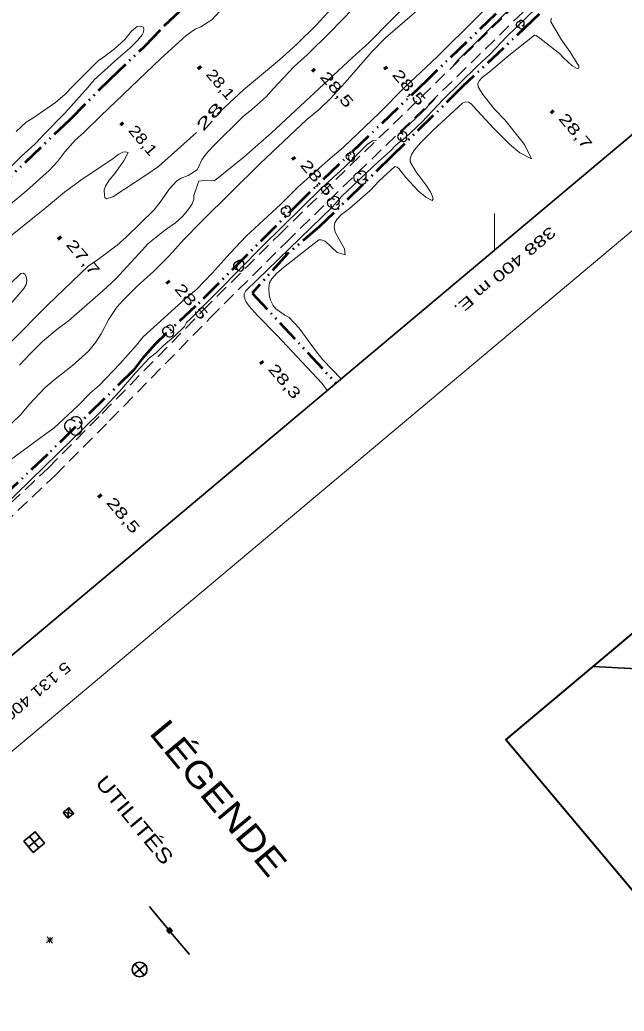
# Model space of a CAD drawing. Extents: x 386081 to 389416, y 5130568 to 5134082.
# Drawn here: x 388270.9 to 388435.3, y 5131306.8 to 5131576.7 of the extents above; entities that cross this region are included whole.
import ezdxf
from ezdxf.enums import TextEntityAlignment as Align

# ---------------------------------------------------------------- set-up
doc = ezdxf.new("R2010")
doc.units = 0
doc.header["$LTSCALE"] = 1.2
for name, pattern in [('DASH_DOUBLE_DOT', [9.2, 5, -1.2, 0.3, -1.2, 0.3, -1.2]), ('LONG_DASHED', [7.5, 6, -1.5]), ('MEDIUM_DASHED', [4.5, 3, -1.5])]:
    doc.linetypes.add(name, pattern=pattern)
for name, color, linetype, lineweight in [('19', 7, 'Continuous', 13), ('2', 7, 'Continuous', 13), ('21', 7, 'LONG_DASHED', 35), ('3', 7, 'Continuous', 140), ('34', 7, 'Continuous', 35), ('36', 7, 'Continuous', 13), ('4', 7, 'DASH_DOUBLE_DOT', 53), ('44', 7, 'Continuous', 25), ('60', 7, 'Continuous', 13), ('61', 7, 'Continuous', 13), ('63', 7, 'Continuous', 13)]:
    doc.layers.add(name, color=color, linetype=linetype, lineweight=lineweight)

msp = doc.modelspace()

# ---------------------------------------------------------------- linework, layer by layer
at = {"layer": '19', "linetype": 'MEDIUM_DASHED'}
for points in [[(388252.68, 5131430.25), (388278.55, 5131454.69), (388293.31, 5131469.55), (388320.68, 5131497.53), (388341.35, 5131518.12), (388360.77, 5131537.04), (388380.1, 5131555.67), (388403.27, 5131578.3), (388455.49, 5131628.78), (388492.58, 5131664.22), (388519.73, 5131690.42), (388546.92, 5131716.26), (388576.13, 5131744.42), (388620.84, 5131788.16), (388642.73, 5131809.41), (388661.6, 5131828.09), (388684.76, 5131849.73), (388703.32, 5131867.8), (388787.8, 5131949.19)], [(388254.63, 5131428.24), (388280.5, 5131452.69), (388295.31, 5131467.59), (388322.67, 5131495.55), (388343.31, 5131516.12), (388362.72, 5131535.03), (388382.05, 5131553.66), (388405.23, 5131576.29), (388457.43, 5131626.76), (388494.52, 5131662.2), (388521.66, 5131688.4), (388548.86, 5131714.23), (388578.08, 5131742.41), (388622.8, 5131786.15), (388644.69, 5131807.41), (388663.54, 5131826.08), (388686.7, 5131847.7), (388705.27, 5131865.79), (388789.75, 5131947.18)]]:
    msp.add_lwpolyline(points, dxfattribs=at)
at = {"layer": '2'}
for points in [[(388259.2, 5131457.8), (388271.04, 5131469.19), (388273.45, 5131471.98), (388277.79, 5131476.57), (388280.46, 5131478.9), (388285.19, 5131482.61), (388289.59, 5131486.5), (388291.58, 5131488.94), (388293.03, 5131491.26), (388295.13, 5131495.25), (388297.3, 5131498.46), (388299.22, 5131500.69), (388302.8, 5131504.23), (388307.29, 5131508.23), (388311.53, 5131512.47), (388315.56, 5131516.98), (388320.44, 5131521.92), (388336.31, 5131537.57), (388348.98, 5131549.55), (388352.29, 5131552.26), (388355.37, 5131555.28), (388359.37, 5131559.63), (388366.62, 5131568.01), (388370.39, 5131571.82), (388389.38, 5131588.29)], [(388406.26, 5131588.42), (388384.4, 5131566.63), (388375.66, 5131558.38), (388368.61, 5131551.29), (388358.91, 5131541.99), (388354.64, 5131538.38), (388346.51, 5131531.13), (388341.88, 5131526.55), (388332.5, 5131517.76), (388328.12, 5131513.22), (388323.23, 5131507.69), (388319, 5131503.42), (388315.86, 5131500.7), (388304.44, 5131490.37), (388302.61, 5131488.12), (388298.08, 5131483.04), (388292.53, 5131477.26), (388289.98, 5131475.05), (388286.65, 5131471.63), (388280.13, 5131465.5), (388277.93, 5131463.98), (388268.32, 5131456.92)], [(388419.51, 5131587.83), (388403.25, 5131572.08), (388398.84, 5131567.36), (388395.29, 5131564.08), (388386.06, 5131555.05), (388380.23, 5131548.86), (388375.68, 5131544.54), (388373.26, 5131542.67), (388371.61, 5131540.94), (388368.38, 5131538.04), (388358.52, 5131528.68), (388355.98, 5131525.83), (388332.34, 5131502.88)], [(388388.79, 5131564.16), (388390.05, 5131565.7), (388411.2, 5131586.65)], [(388268.45, 5131526.63), (388272.76, 5131530.22), (388278.87, 5131535.71), (388281.18, 5131538.2), (388283.16, 5131540.79), (388286.04, 5131544.04), (388288.27, 5131545.99), (388292.93, 5131550.59), (388309.24, 5131566.2), (388316.16, 5131572.4), (388318.62, 5131574.13), (388320.12, 5131574.82), (388323.16, 5131576.66), (388330.85, 5131585.13)], [(388377.84, 5131582.7), (388365.8, 5131570.45), (388361.35, 5131566.4), (388339.36, 5131545.95), (388331.92, 5131539.43), (388323.93, 5131532.92), (388323.09, 5131532.84), (388320.9, 5131533), (388319.6, 5131532.75), (388319.28, 5131532.08), (388318.2, 5131528.83), (388318.19, 5131527.76), (388317.76, 5131526.57), (388316.88, 5131525.21), (388315.12, 5131523.16), (388313.2, 5131521.46), (388310.25, 5131519.36), (388305.71, 5131515.74), (388304.26, 5131514.07), (388296.96, 5131506.18), (388293.56, 5131503.04), (388284.13, 5131494.75), (388280.94, 5131492.4), (388277.04, 5131489.09), (388273.56, 5131485.72), (388270.83, 5131482.67)], [(388356.54, 5131580.78), (388351.56, 5131575.32), (388346.19, 5131569.95), (388341.53, 5131565.84), (388331.75, 5131557.63), (388326.63, 5131552.88), (388324.53, 5131551.03)], [(388268.36, 5131488.84), (388278.4, 5131499.01), (388289.57, 5131509.7), (388291.93, 5131511.29), (388297.38, 5131515.32), (388299.82, 5131517.57), (388307.4, 5131524.99), (388309.34, 5131527.38), (388311.53, 5131530.62), (388313.55, 5131532.84), (388314.75, 5131533.59), (388316.64, 5131534.3), (388319.17, 5131535.88), (388319.36, 5131536.45), (388320.38, 5131538.57), (388321.51, 5131540.09), (388323.52, 5131542.26), (388331.7, 5131550.5), (388333.89, 5131552.22), (388337.97, 5131555.86), (388339.76, 5131557.92), (388345.51, 5131563.99), (388349.16, 5131567.3), (388355.25, 5131573.23), (388361.56, 5131579.79)], [(388269.84, 5131546.28), (388272.63, 5131548.8), (388274.41, 5131549.92), (388280.59, 5131554.2), (388283.25, 5131556.44), (388285.22, 5131558.54), (388292.29, 5131565.62), (388293.54, 5131566.42), (388296.62, 5131568.82), (388299.42, 5131571.38), (388301.24, 5131573.59), (388302.82, 5131574.88), (388303.69, 5131574.99), (388304.43, 5131574.68), (388304.59, 5131574.25), (388304.52, 5131573.38), (388304.13, 5131572.63), (388302.99, 5131571.18), (388300.81, 5131569.01), (388297.59, 5131566.28), (388291.14, 5131560.34), (388289.48, 5131558.38), (388283.09, 5131551.26), (388277.21, 5131545.32), (388276.78, 5131544.75), (388274.98, 5131542.88), (388271.33, 5131539.58), (388265.76, 5131534.08)], [(388358.28, 5131478.97), (388353.3, 5131484.13), (388351.29, 5131486.7), (388346.9, 5131492.8), (388344.2, 5131495.68), (388343.02, 5131496.28), (388340.53, 5131498.03), (388339.81, 5131498.93), (388339.09, 5131500.36), (388338.76, 5131501.76), (388338.61, 5131503.75), (388338.84, 5131505.09), (388339.43, 5131506.22), (388340.78, 5131507.74), (388342.58, 5131509.24), (388352.22, 5131516.82), (388352.9, 5131516.83), (388353.91, 5131516.48), (388357.22, 5131513.37), (388359.4, 5131512.73), (388359.23, 5131514.32), (388356.7, 5131518.88), (388356.37, 5131520.46), (388356.58, 5131521.42), (388357.15, 5131522.34), (388358.42, 5131523.68), (388360.61, 5131525.38), (388366.16, 5131530.23), (388368.65, 5131532.84), (388372.94, 5131536.78), (388373.52, 5131536.63), (388373.99, 5131536.18), (388375.87, 5131533.82), (388379.27, 5131530.15), (388381.37, 5131528.42), (388383.08, 5131527.51), (388383.32, 5131528.01), (388383.19, 5131528.62), (388382.62, 5131529.83), (388381.35, 5131531.79), (388378.6, 5131535.45), (388377.11, 5131538.04), (388377.1, 5131538.84), (388377.4, 5131540.03), (388378.22, 5131541.34), (388379.86, 5131543.23), (388383.31, 5131546.65), (388391.32, 5131554.03), (388392.14, 5131554.34), (388392.93, 5131554.3), (388393.68, 5131553.86), (388394.31, 5131553.09), (388399.84, 5131547.12), (388404.09, 5131542.82), (388406.96, 5131540.46), (388410.09, 5131538.87), (388408.19, 5131542.76), (388402.84, 5131549.46), (388400.03, 5131552.42), (388396.82, 5131556.34), (388395.62, 5131558.43), (388395.53, 5131559.34), (388395.9, 5131560.21), (388396.58, 5131560.95), (388398.56, 5131562.49), (388403.89, 5131567.01), (388410.9, 5131572.54), (388411.39, 5131572.42), (388412.4, 5131571.71), (388417.71, 5131567.57), (388418.78, 5131566.33), (388421.11, 5131564.13), (388422.53, 5131563.43), (388422.99, 5131563.53), (388422.97, 5131564.17), (388422.49, 5131564.83), (388420.71, 5131567.83), (388418.28, 5131571.26), (388415.36, 5131576.15), (388415.48, 5131577.13)], [(388373.79, 5131545.7), (388374.24, 5131545.88), (388379.98, 5131551.18), (388383.41, 5131554.75), (388384.05, 5131555.61)], [(388318.92, 5131546.05), (388308.57, 5131536.79), (388305.46, 5131534.62), (388296.2, 5131528.55), (388294.49, 5131527.94), (388294.05, 5131528.29), (388293.89, 5131528.84), (388293.83, 5131530.43), (388294.2, 5131531.46), (388295.15, 5131533.03), (388296.7, 5131534.84), (388299.2, 5131538.28), (388300.38, 5131540.59), (388299.69, 5131540.76), (388298.91, 5131540.66), (388297.85, 5131540.11), (388295.87, 5131538.69), (388287.81, 5131533.32), (388283.07, 5131529.76), (388278.12, 5131525.66), (388262.61, 5131513.24)], [(388260.57, 5131437.7), (388260.52, 5131437.88), (388260.83, 5131438.87), (388261.45, 5131439.65), (388263.16, 5131441.17), (388269.89, 5131447.61), (388292.66, 5131469.84), (388298, 5131475.51), (388302.4, 5131480.68), (388306.2, 5131484.66), (388307.94, 5131486.03), (388309.87, 5131487.94), (388312.9, 5131490.47), (388315.64, 5131493.2), (388316.26, 5131494.28), (388317.36, 5131495.43), (388324.88, 5131502.8), (388336.83, 5131514.96), (388353.04, 5131531), (388359.2, 5131536.63), (388365.49, 5131542.83), (388367.05, 5131543.84), (388367.88, 5131543.94), (388367.94, 5131543.95)], [(388332.34, 5131502.88), (388331.92, 5131501.99), (388331.93, 5131501.18), (388332.34, 5131500.03), (388333.26, 5131498.76), (388335.55, 5131496.23), (388340.8, 5131490.83), (388353.18, 5131477.7), (388354.54, 5131475.82)]]:
    msp.add_lwpolyline(points, dxfattribs=at)
msp.add_lwpolyline([(388258.65, 5131496.42), (388264.38, 5131500.63), (388266.34, 5131502.53), (388268.17, 5131504.78), (388271.12, 5131507.66), (388271.77, 5131507.73), (388272.28, 5131507.46), (388272.6, 5131506.86), (388272.8, 5131505.65), (388272.56, 5131504.67), (388271.94, 5131503.59), (388270.4, 5131501.71), (388263.4, 5131493.66), (388261.7, 5131492.44), (388259.36, 5131491.19), (388258.59, 5131491.12), (388257.51, 5131491.45), (388256.78, 5131492.23), (388256.63, 5131492.94), (388256.55, 5131494.63)], close=True, dxfattribs=at)
at = {"layer": '21', "linetype": 'Continuous', "lineweight": 13}
for p, q in [((388279.9, 5131326.91), (388278.13, 5131325.47)), ((388278.31, 5131327.08), (388279.73, 5131325.32)), ((388278.95, 5131325.43), (388279.09, 5131326.93)), ((388278.25, 5131326.27), (388279.76, 5131326.14))]:
    msp.add_line(p, q, dxfattribs=at)
at = {"layer": '3'}
for p, q in [((388319.5, 5131563.99), (388320.01, 5131563.38)), ((388350.52, 5131563.3), (388351.03, 5131562.69)), ((388370.16, 5131563.89), (388370.67, 5131563.28)), ((388415.43, 5131551.96), (388415.94, 5131551.35)), ((388298.4, 5131548.69), (388298.91, 5131548.08)), ((388345.12, 5131539.3), (388345.63, 5131538.69)), ((388281.44, 5131517.61), (388281.95, 5131517)), ((388310.93, 5131505.59), (388311.44, 5131504.98)), ((388336.43, 5131483.72), (388336.94, 5131483.11)), ((388292.41, 5131447.4), (388292.92, 5131446.79))]:
    msp.add_line(p, q, dxfattribs=at)
at = {"layer": '34'}
for p, q in [((388276.34, 5131354.09), (388273.26, 5131351.56)), ((388273.54, 5131354.37), (388276.07, 5131351.28)), ((388305.01, 5131319.44), (388301.92, 5131316.91)), ((388304.73, 5131316.63), (388302.2, 5131319.72))]:
    msp.add_line(p, q, dxfattribs=at)
msp.add_lwpolyline([(388274.54, 5131350), (388271.98, 5131353.08), (388275.06, 5131355.65), (388277.62, 5131352.57)], close=True, dxfattribs=at)
msp.add_circle((388303.477, 5131318.173), 2, dxfattribs=at)
at = {"layer": '36', "lineweight": 35}
for p, q in [((388283.97, 5131359.35), (388284.24, 5131362.18)), ((388282.69, 5131360.9), (388285.52, 5131360.63)), ((388306.18, 5131335.29), (388306.81, 5131334.53)), ((388306.81, 5131334.53), (388311.27, 5131329.15)), ((388311.91, 5131328.37), (388317, 5131322.24))]:
    msp.add_line(p, q, dxfattribs=at)
for points in [[(388283.97, 5131359.35), (388282.69, 5131360.9), (388284.24, 5131362.18), (388285.52, 5131360.63)], [(388310.89, 5131328.83), (388311.65, 5131329.47), (388312.3, 5131328.69), (388311.53, 5131328.07)]]:
    msp.add_lwpolyline(points, close=True, dxfattribs=at)
msp.add_lwpolyline([(388311.61, 5131329.32), (388312.14, 5131328.73), (388312, 5131328.61), (388311.48, 5131329.18), (388311.33, 5131329.06), (388311.81, 5131328.46), (388311.67, 5131328.35), (388311.18, 5131328.94), (388311.05, 5131328.83), (388311.51, 5131328.25)], dxfattribs=at)
at = {"layer": '4'}
for points in [[(388166.37, 5131434.07), (388187.89, 5131455.22), (388215.09, 5131482.63), (388233.63, 5131500.33), (388248.39, 5131515.01), (388284.53, 5131549.57), (388295.33, 5131560.48), (388304.99, 5131569.66), (388310.14, 5131575.04), (388349.08, 5131611.42), (388363.53, 5131625.78), (388381.6, 5131642.7), (388407.96, 5131667.76), (388412.46, 5131672.34), (388447.95, 5131706.57), (388473.53, 5131730.84), (388517.2, 5131773), (388567.95, 5131821.23)], [(388569.19, 5131740.29), (388533.15, 5131705.73), (388509.39, 5131682.55), (388482.11, 5131656.18), (388448, 5131624.32), (388381.69, 5131560.29), (388348.42, 5131528.42), (388318.69, 5131498.73), (388307.66, 5131488.38), (388304.04, 5131484.34), (388301.82, 5131481.34), (388278.38, 5131458.33), (388258.15, 5131439.34), (388241.2, 5131422.69), (388228.77, 5131410.84), (388221.98, 5131403.95), (388212.17, 5131395.05), (388199.64, 5131383.3), (388191.83, 5131374.59), (388179.5, 5131362.09)], [(388566.32, 5131653.72), (388541.07, 5131680.11), (388533.14, 5131687.25), (388530.07, 5131688.88), (388525.19, 5131687.75), (388521.4, 5131684.59), (388490.58, 5131654.26), (388478.68, 5131643.17), (388470.66, 5131635.05), (388453.84, 5131619.63), (388450.43, 5131616.16), (388439.48, 5131605.57), (388419.9, 5131586.09), (388410.47, 5131576.57), (388391.23, 5131558.42), (388372.12, 5131539.58), (388352.44, 5131520.43), (388343.61, 5131512.87), (388343.26, 5131513.2)], [(388343.61, 5131512.87), (388334.08, 5131502.32), (388356.87, 5131477.79)]]:
    msp.add_lwpolyline(points, dxfattribs=at)
at = {"layer": '44'}
for centre, radius, start, end in [((388406.697, 5131575.398), 0.775, 44.11537, 269.80396), ((388407.364, 5131575.01), 0.775, 166.93686, 29.62122), ((388407.364, 5131575.785), 0.775, 282.26917, 149.72626), ((388374.541, 5131544.86), 0.879, 44.11537, 269.80396), ((388374.541, 5131544.86), 0.879, 44.11537, 269.80396), ((388375.297, 5131545.299), 0.879, 282.26917, 149.72626), ((388375.297, 5131545.299), 0.879, 282.26917, 149.72626), ((388375.297, 5131544.421), 0.879, 166.93686, 29.62122), ((388375.297, 5131544.421), 0.879, 166.93686, 29.62122), ((388360.419, 5131539.479), 0.816, 44.11537, 269.80396), ((388360.419, 5131539.479), 0.816, 44.11537, 269.80396), ((388361.121, 5131539.886), 0.816, 282.26917, 149.72626), ((388361.121, 5131539.886), 0.816, 282.26917, 149.72626), ((388361.121, 5131539.071), 0.816, 166.93686, 29.62122), ((388361.121, 5131539.071), 0.816, 166.93686, 29.62122), ((388362.893, 5131533.718), 1.213, 44.11537, 269.80396), ((388362.893, 5131533.718), 1.213, 44.11537, 269.80396), ((388363.937, 5131534.324), 1.213, 282.26917, 149.72626), ((388363.937, 5131534.324), 1.213, 282.26917, 149.72626), ((388363.937, 5131533.111), 1.213, 166.93686, 29.62122), ((388363.937, 5131533.111), 1.213, 166.93686, 29.62122), ((388355.666, 5131526.846), 1.161, 44.11537, 269.80396), ((388355.666, 5131526.846), 1.161, 44.11537, 269.80396), ((388356.665, 5131526.266), 1.161, 166.93686, 29.62122), ((388356.665, 5131526.266), 1.161, 166.93686, 29.62122), ((388356.665, 5131527.427), 1.161, 282.26917, 149.72626), ((388356.665, 5131527.427), 1.161, 282.26917, 149.72626), ((388342.855, 5131524.641), 0.915, 44.11537, 269.80396), ((388342.855, 5131524.641), 0.915, 44.11537, 269.80396), ((388343.642, 5131524.183), 0.915, 166.93686, 29.62122), ((388343.642, 5131524.183), 0.915, 166.93686, 29.62122), ((388343.642, 5131525.098), 0.915, 282.26917, 149.72626), ((388343.642, 5131525.098), 0.915, 282.26917, 149.72626), ((388330, 5131509.803), 0.995, 44.11537, 269.80396), ((388330.856, 5131510.3), 0.995, 282.26917, 149.72626), ((388330.856, 5131509.305), 0.995, 166.93686, 29.62122), ((388310.762, 5131491.975), 1.081, 44.11537, 269.80396), ((388311.692, 5131491.434), 1.081, 166.93686, 29.62122), ((388311.692, 5131492.515), 1.081, 282.26917, 149.72626), ((388284.691, 5131466.148), 1.672, 44.11537, 269.80396), ((388286.128, 5131466.984), 1.672, 282.26917, 149.72626), ((388286.128, 5131465.312), 1.672, 166.93686, 29.62122)]:
    msp.add_arc(centre, radius, start, end, dxfattribs=at)
at = {"layer": '60', "lineweight": 35}
msp.add_lwpolyline([(386109.63, 5132985.69), (387380.72, 5134053.36), (389052.99, 5132062.51), (387781.9, 5130994.83)], close=True, dxfattribs=at)
at = {"layer": '60'}
msp.add_lwpolyline([(389387.44, 5131664.33), (388116.36, 5130596.66), (387794.77, 5130979.51), (389065.85, 5132047.19)], close=True, dxfattribs=at)
at = {"layer": '61'}
msp.add_line((388400, 5131514.01), (388400, 5131524.01), dxfattribs=at)
at = {"layer": '63', "lineweight": 40}
msp.add_lwpolyline([(388592.16, 5131539.51), (388812.37, 5131277.36), (388623.34, 5131118.57), (388403.13, 5131380.72)], close=True, dxfattribs=at)
at = {"layer": '63', "lineweight": 35}
msp.add_lwpolyline([(388426.89, 5131400.68), (388438.83, 5131400.04), (388481.2, 5131396.97), (388485.05, 5131396.34), (388490.88, 5131401.24), (388496.68, 5131402.24), (388504.42, 5131401.57), (388511.8, 5131400.03), (388516.35, 5131400.53), (388517.32, 5131401.35), (388520.82, 5131407.05), (388550.92, 5131411.35), (388570.07, 5131358.94), (388576.13, 5131345.81), (388577.99, 5131342.94), (388586.17, 5131332.46), (388589.31, 5131328.15)], dxfattribs=at)

# ---------------------------------------------------------------- texts
at = {"layer": '2', "width": 1.95}
msp.add_text('28', height=3, rotation=48.173, dxfattribs=at).set_placement((388323.663, 5131549.375), align=Align.CENTER)
at = {"layer": '3'}
for s, width, p in [('28,1   ', 1.2, (388321.33, 5131561.77)), ('28,5   ', 1.45, (388352.35, 5131561.08)), ('28,5   ', 1.45, (388371.99, 5131561.67)), ('28,7   ', 1.45, (388417.26, 5131549.74)), ('28,1   ', 1.2, (388300.23, 5131546.47)), ('28,5   ', 1.45, (388346.95, 5131537.08)), ('27,7   ', 1.45, (388283.27, 5131515.39)), ('28,5   ', 1.45, (388312.76, 5131503.37)), ('28,3   ', 1.4, (388338.26, 5131481.5)), ('28,5   ', 1.45, (388294.24, 5131445.18))]:
    msp.add_text(s, height=3, rotation=310.294, dxfattribs=dict(at, width=width)).set_placement(p)
at = {"layer": '61'}
for s, width, p in [('388 400 m E.', 1.45, (388401.91, 5131509.548)), ('5 131 400 m N.', 1.25, (388270.055, 5131391.149))]:
    msp.add_text(s, height=3, rotation=220.03, dxfattribs=dict(at, width=width)).set_placement(p, align=Align.CENTER)
at = {"layer": '63', "width": 1.15}
msp.add_text('LÉGENDE', height=7, rotation=309.645, dxfattribs=at).set_placement((388305.83, 5131382.42))
at = {"layer": '63', "width": 1.25}
msp.add_text('UTILITÉS', height=4, rotation=309.645, dxfattribs=at).set_placement((388300.561, 5131357.601), align=Align.CENTER)

doc.saveas('drawing.dxf')
